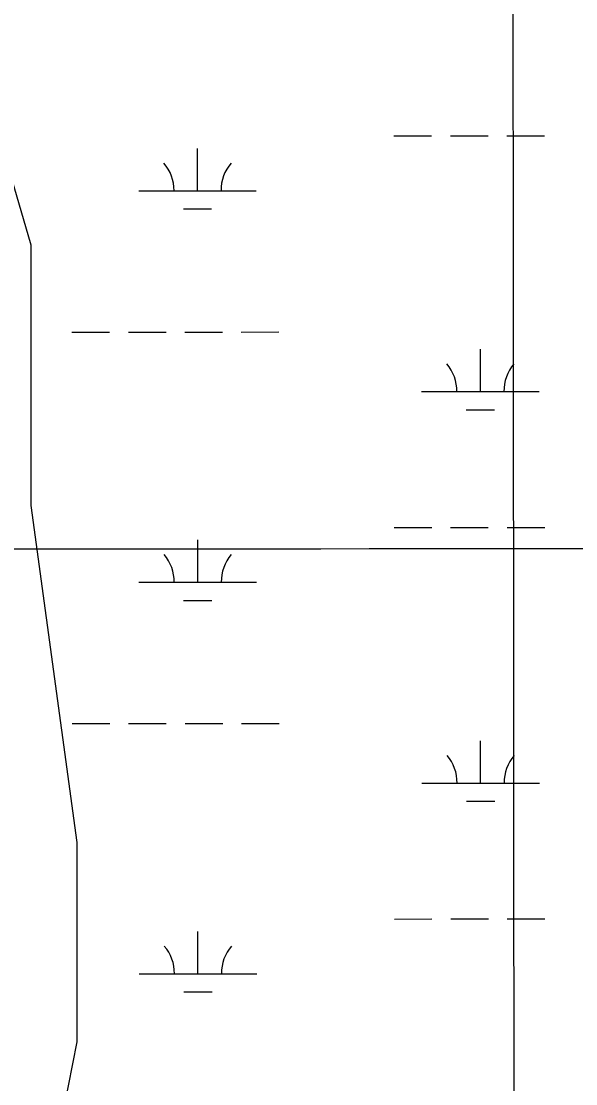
# Model space of a CAD drawing. Extents: x 3279314 to 3317160, y 734079 to 759431.
# Drawn here: x 3311893 to 3312365, y 745077 to 745979 of the extents above; entities that cross this region are included whole.
import ezdxf

# ---------------------------------------------------------------- set-up
doc = ezdxf.new("R2010")
doc.units = 0
doc.layers.add('V-GRID-MAJR', color=7, linetype='Continuous')
doc.layers.add('V-WETL-SWMP', color=7, linetype='Continuous')

msp = doc.modelspace()

# ---------------------------------------------------------------- linework, layer by layer
at = {"layer": 'V-GRID-MAJR'}
for points in [[(3312317.25, 739470.58), (3312311.96, 745531.33), (3312306.67, 751593.15), (3312301.38, 757655.01), (3312301.38, 757656.06)], [(3283456.55, 745517.69), (3286079.77, 745517.97), (3291326.21, 745519.12), (3296572.65, 745521.02), (3301819.08, 745523.7), (3307065.52, 745527.13), (3312311.96, 745531.33), (3314935.18, 745533.71)]]:
    msp.add_spline(points, degree=3, dxfattribs=at)
at = {"layer": 'V-WETL-SWMP'}
for p, q in [((3311836.42, 746010.66), (3311901.48, 745789.31)), ((3311836.42, 746010.66), (3311901.48, 745789.31)), ((3312210.15, 745881.85), (3312242.15, 745881.86)), ((3312258.15, 745881.87), (3312290.15, 745881.89)), ((3312306.15, 745881.9), (3312338.15, 745881.91)), ((3312043.11, 745835.33), (3312043.09, 745871.33)), ((3311993.11, 745835.31), (3312093.11, 745835.36)), ((3312031.12, 745819.89), (3312055.12, 745819.91)), ((3311901.48, 745789.31), (3311901.48, 745567.97)), ((3311901.48, 745789.31), (3311901.48, 745567.97)), ((3311936.33, 745715.21), (3311968.33, 745715.22)), ((3311984.33, 745715.23), (3312016.33, 745715.25)), ((3312032.33, 745715.25), (3312064.33, 745715.27)), ((3312080.33, 745715.28), (3312112.33, 745715.3)), ((3312283.67, 745664.64), (3312283.65, 745700.64)), ((3312233.67, 745664.62), (3312333.67, 745664.67)), ((3312271.68, 745649.2), (3312295.68, 745649.22)), ((3311901.48, 745567.97), (3311940.51, 745281.52)), ((3311901.48, 745567.97), (3311940.51, 745281.52)), ((3312210.32, 745549.17), (3312242.32, 745549.19)), ((3312258.32, 745549.2), (3312290.32, 745549.21)), ((3312306.32, 745549.22), (3312338.32, 745549.24)), ((3312043.28, 745502.66), (3312043.26, 745538.66)), ((3311993.28, 745502.63), (3312093.28, 745502.68)), ((3312031.29, 745487.22), (3312055.29, 745487.23)), ((3311936.5, 745382.53), (3311968.5, 745382.55)), ((3311984.5, 745382.56), (3312016.5, 745382.57)), ((3312032.5, 745382.58), (3312064.5, 745382.6)), ((3312080.5, 745382.6), (3312112.5, 745382.62)), ((3312283.84, 745331.97), (3312283.82, 745367.97)), ((3312233.84, 745331.94), (3312333.84, 745331.99)), ((3312271.85, 745316.53), (3312295.85, 745316.54)), ((3311940.51, 745281.52), (3311940.51, 745112.26)), ((3311940.51, 745281.52), (3311940.51, 745112.26)), ((3312210.49, 745216.5), (3312242.49, 745216.51)), ((3312258.49, 745216.52), (3312290.49, 745216.54)), ((3312306.49, 745216.55), (3312338.49, 745216.56)), ((3312043.45, 745169.98), (3312043.43, 745205.98)), ((3311993.45, 745169.96), (3312093.45, 745170.01)), ((3312031.46, 745154.54), (3312055.46, 745154.56)), ((3311940.51, 745112.26), (3311914.49, 744982.05)), ((3311940.51, 745112.26), (3311914.49, 744982.05))]:
    msp.add_line(p, q, dxfattribs=at)
for centre, start, end in [((3311987.87, 745835.78), 359.25735, 40.801), ((3312098.35, 745835.83), 139.25734, 180.801), ((3312228.42, 745665.09), 359.25735, 40.801), ((3312338.91, 745665.14), 139.25734, 180.801), ((3311988.04, 745503.1), 359.25735, 40.801), ((3312098.52, 745503.16), 139.25734, 180.801), ((3312228.59, 745332.41), 359.25735, 40.801), ((3312339.08, 745332.47), 139.25734, 180.801), ((3311988.2, 745170.43), 359.25735, 40.801), ((3312098.69, 745170.48), 139.25734, 180.801)]:
    msp.add_arc(centre, 35.25, start, end, dxfattribs=at)

doc.saveas('drawing.dxf')
